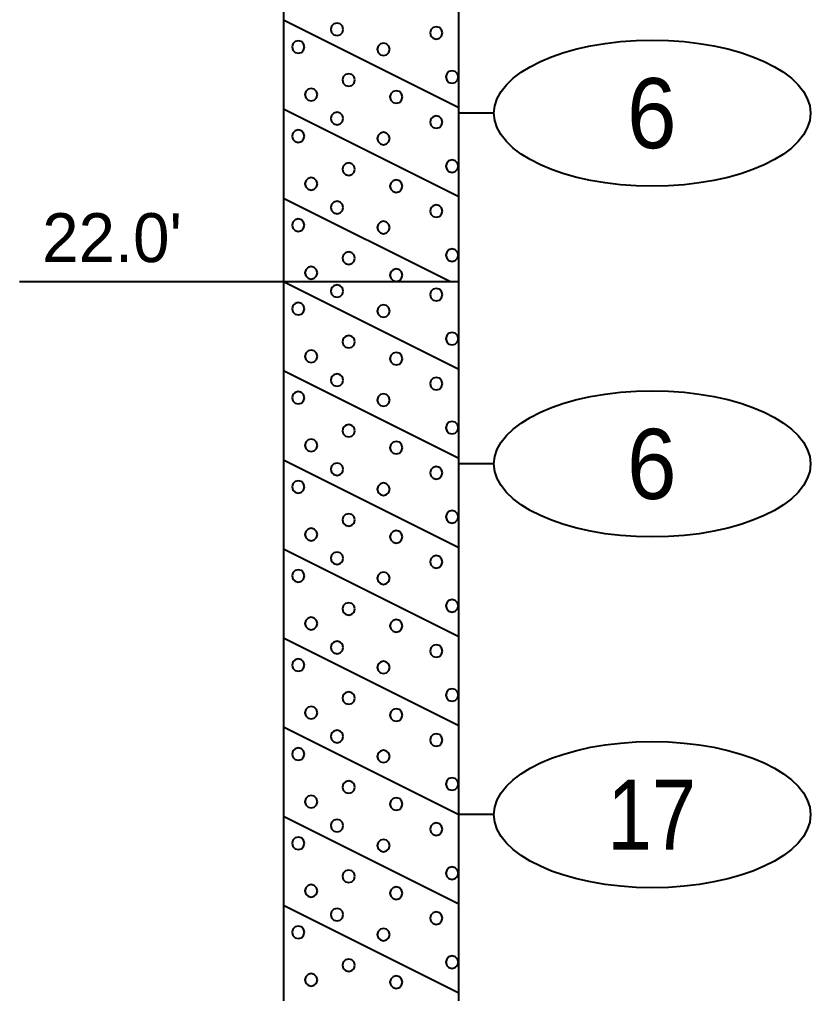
# Model space of a CAD drawing. Extents: x -76 to 974, y -1080 to -735.
# Drawn here: x 63.29 to 74.58, y -798.67 to -784.78 of the extents above; entities that cross this region are included whole.
import ezdxf
from ezdxf.enums import TextEntityAlignment as Align

# ---------------------------------------------------------------- set-up
doc = ezdxf.new("R2010")
doc.units = 0
doc.header["$LTSCALE"] = 0.36
doc.layers.add('27', color=7, linetype='Continuous', lineweight=40)

msp = doc.modelspace()

# ---------------------------------------------------------------- linework, layer by layer
at = {"layer": '27'}
for p, q in [((67.0623, -783.5173), (67.0623, -788.5173)), ((69.5623, -788.5173), (69.5623, -783.5173)), ((67.0623, -784.7873), (69.5623, -786.0373)), ((67.0623, -786.0573), (69.5623, -787.3073)), ((70.0623, -786.1173), (69.5623, -786.1173)), ((67.0623, -787.3273), (69.4423, -788.5173)), ((63.2948, -788.5173), (67.0622, -788.5173)), ((67.0623, -788.5173), (69.5623, -788.5173)), ((67.0623, -788.5173), (69.5623, -789.7673)), ((67.0623, -788.5173), (67.0623, -802.5173)), ((69.5623, -802.5173), (69.5623, -788.5173)), ((67.0623, -789.7873), (69.5623, -791.0373)), ((67.0623, -791.0573), (69.5623, -792.3073)), ((70.0623, -791.1173), (69.5623, -791.1173)), ((67.0623, -792.3273), (69.5623, -793.5773)), ((67.0623, -793.5973), (69.5623, -794.8473)), ((67.0623, -794.8673), (69.5623, -796.1173)), ((67.0623, -796.1373), (69.5623, -797.3873)), ((70.0623, -796.1173), (69.5623, -796.1173)), ((67.0623, -797.4073), (69.5623, -798.6573))]:
    msp.add_line(p, q, dxfattribs=at)
for points in [[(67.9129, -784.9224), (67.9009, -784.878), (67.8684, -784.8454), (67.824, -784.8335), (67.7795, -784.8454), (67.747, -784.878), (67.7351, -784.9224), (67.747, -784.9669), (67.7795, -784.9994), (67.824, -785.0113), (67.8684, -784.9994), (67.9009, -784.9669)], [(69.3278, -784.9733), (69.3159, -784.9288), (69.2833, -784.8963), (69.2389, -784.8844), (69.1944, -784.8963), (69.1619, -784.9288), (69.15, -784.9733), (69.1619, -785.0177), (69.1944, -785.0502), (69.2389, -785.0622), (69.2833, -785.0502), (69.3159, -785.0177)], [(67.3599, -785.1741), (67.3479, -785.1297), (67.3154, -785.0971), (67.271, -785.0852), (67.2265, -785.0971), (67.194, -785.1297), (67.1821, -785.1741), (67.194, -785.2186), (67.2265, -785.2511), (67.271, -785.263), (67.3154, -785.2511), (67.3479, -785.2186)], [(68.5752, -785.2072), (68.5633, -785.1627), (68.5307, -785.1302), (68.4863, -785.1183), (68.4418, -785.1302), (68.4093, -785.1627), (68.3974, -785.2072), (68.4093, -785.2516), (68.4418, -785.2842), (68.4863, -785.2961), (68.5307, -785.2842), (68.5633, -785.2516)], [(68.0794, -785.6445), (68.0675, -785.6), (68.0349, -785.5675), (67.9905, -785.5556), (67.946, -785.5675), (67.9135, -785.6), (67.9016, -785.6445), (67.9135, -785.6889), (67.946, -785.7215), (67.9905, -785.7334), (68.0349, -785.7215), (68.0675, -785.6889)], [(69.5541, -785.6013), (69.5422, -785.5568), (69.5096, -785.5243), (69.4652, -785.5124), (69.4207, -785.5243), (69.3882, -785.5568), (69.3763, -785.6013), (69.3882, -785.6457), (69.4207, -785.6783), (69.4652, -785.6902), (69.5096, -785.6783), (69.5422, -785.6457)], [(67.5442, -785.853), (67.5323, -785.8085), (67.4997, -785.776), (67.4553, -785.7641), (67.4108, -785.776), (67.3783, -785.8085), (67.3664, -785.853), (67.3783, -785.8974), (67.4108, -785.93), (67.4553, -785.9419), (67.4997, -785.93), (67.5323, -785.8974)], [(68.757, -785.886), (68.7451, -785.8416), (68.7125, -785.809), (68.6681, -785.7971), (68.6236, -785.809), (68.5911, -785.8416), (68.5792, -785.886), (68.5911, -785.9305), (68.6236, -785.963), (68.6681, -785.9749), (68.7125, -785.963), (68.7451, -785.9305)], [(67.9129, -786.1936), (67.901, -786.1492), (67.8685, -786.1166), (67.824, -786.1047), (67.7796, -786.1166), (67.747, -786.1492), (67.7351, -786.1936), (67.747, -786.2381), (67.7796, -786.2706), (67.824, -786.2825), (67.8685, -786.2706), (67.901, -786.2381)], [(69.3278, -786.2445), (69.3159, -786.2001), (69.2833, -786.1675), (69.2389, -786.1556), (69.1944, -786.1675), (69.1619, -786.2001), (69.15, -786.2445), (69.1619, -786.289), (69.1944, -786.3215), (69.2389, -786.3334), (69.2833, -786.3215), (69.3159, -786.289)], [(67.3599, -786.4454), (67.3479, -786.4009), (67.3154, -786.3684), (67.271, -786.3565), (67.2265, -786.3684), (67.194, -786.4009), (67.1821, -786.4454), (67.194, -786.4898), (67.2265, -786.5224), (67.271, -786.5343), (67.3154, -786.5224), (67.3479, -786.4898)], [(68.5752, -786.4784), (68.5633, -786.434), (68.5307, -786.4015), (68.4863, -786.3895), (68.4418, -786.4015), (68.4093, -786.434), (68.3974, -786.4784), (68.4093, -786.5229), (68.4418, -786.5554), (68.4863, -786.5673), (68.5307, -786.5554), (68.5633, -786.5229)], [(68.0794, -786.9158), (68.0675, -786.8713), (68.0349, -786.8388), (67.9905, -786.8269), (67.946, -786.8388), (67.9135, -786.8713), (67.9016, -786.9158), (67.9135, -786.9602), (67.946, -786.9928), (67.9905, -787.0047), (68.0349, -786.9928), (68.0675, -786.9602)], [(69.5541, -786.8725), (69.5422, -786.8281), (69.5096, -786.7955), (69.4652, -786.7836), (69.4207, -786.7955), (69.3882, -786.8281), (69.3763, -786.8725), (69.3882, -786.917), (69.4207, -786.9495), (69.4652, -786.9614), (69.5096, -786.9495), (69.5422, -786.917)], [(67.5442, -787.1243), (67.5323, -787.0798), (67.4997, -787.0473), (67.4553, -787.0354), (67.4108, -787.0473), (67.3783, -787.0798), (67.3664, -787.1243), (67.3783, -787.1687), (67.4108, -787.2012), (67.4553, -787.2132), (67.4997, -787.2012), (67.5323, -787.1687)], [(68.757, -787.1573), (68.7451, -787.1129), (68.7125, -787.0803), (68.6681, -787.0684), (68.6236, -787.0803), (68.5911, -787.1129), (68.5792, -787.1573), (68.5911, -787.2018), (68.6236, -787.2343), (68.6681, -787.2462), (68.7125, -787.2343), (68.7451, -787.2018)], [(67.9129, -787.4624), (67.9009, -787.418), (67.8684, -787.3854), (67.824, -787.3735), (67.7795, -787.3854), (67.747, -787.418), (67.7351, -787.4624), (67.747, -787.5069), (67.7795, -787.5394), (67.824, -787.5513), (67.8684, -787.5394), (67.9009, -787.5069)], [(69.3278, -787.5133), (69.3159, -787.4688), (69.2833, -787.4363), (69.2389, -787.4244), (69.1944, -787.4363), (69.1619, -787.4688), (69.15, -787.5133), (69.1619, -787.5577), (69.1944, -787.5902), (69.2389, -787.6022), (69.2833, -787.5902), (69.3159, -787.5577)], [(67.3599, -787.7141), (67.3479, -787.6697), (67.3154, -787.6371), (67.271, -787.6252), (67.2265, -787.6371), (67.194, -787.6697), (67.1821, -787.7141), (67.194, -787.7586), (67.2265, -787.7911), (67.271, -787.803), (67.3154, -787.7911), (67.3479, -787.7586)], [(68.5752, -787.7472), (68.5633, -787.7027), (68.5307, -787.6702), (68.4863, -787.6583), (68.4418, -787.6702), (68.4093, -787.7027), (68.3974, -787.7472), (68.4093, -787.7916), (68.4418, -787.8242), (68.4863, -787.8361), (68.5307, -787.8242), (68.5633, -787.7916)], [(68.0794, -788.1845), (68.0675, -788.14), (68.0349, -788.1075), (67.9905, -788.0956), (67.946, -788.1075), (67.9135, -788.14), (67.9016, -788.1845), (67.9135, -788.2289), (67.946, -788.2615), (67.9905, -788.2734), (68.0349, -788.2615), (68.0675, -788.2289)], [(69.5541, -788.1413), (69.5422, -788.0968), (69.5096, -788.0643), (69.4652, -788.0524), (69.4207, -788.0643), (69.3882, -788.0968), (69.3763, -788.1413), (69.3882, -788.1857), (69.4207, -788.2183), (69.4652, -788.2302), (69.5096, -788.2183), (69.5422, -788.1857)], [(67.5442, -788.393), (67.5323, -788.3485), (67.4997, -788.316), (67.4553, -788.3041), (67.4108, -788.316), (67.3783, -788.3485), (67.3664, -788.393), (67.3783, -788.4374), (67.4108, -788.47), (67.4553, -788.4819), (67.4997, -788.47), (67.5323, -788.4374)], [(68.757, -788.426), (68.7451, -788.3816), (68.7125, -788.349), (68.6681, -788.3371), (68.6236, -788.349), (68.5911, -788.3816), (68.5792, -788.426), (68.5911, -788.4705), (68.6236, -788.503), (68.6681, -788.5149), (68.7125, -788.503), (68.7451, -788.4705)], [(67.9129, -788.6536), (67.901, -788.6092), (67.8685, -788.5766), (67.824, -788.5647), (67.7796, -788.5766), (67.747, -788.6092), (67.7351, -788.6536), (67.747, -788.6981), (67.7796, -788.7306), (67.824, -788.7425), (67.8685, -788.7306), (67.901, -788.6981)], [(69.3278, -788.7045), (69.3159, -788.6601), (69.2833, -788.6275), (69.2389, -788.6156), (69.1944, -788.6275), (69.1619, -788.6601), (69.15, -788.7045), (69.1619, -788.749), (69.1944, -788.7815), (69.2389, -788.7934), (69.2833, -788.7815), (69.3159, -788.749)], [(67.3599, -788.9054), (67.3479, -788.8609), (67.3154, -788.8284), (67.271, -788.8165), (67.2265, -788.8284), (67.194, -788.8609), (67.1821, -788.9054), (67.194, -788.9498), (67.2265, -788.9824), (67.271, -788.9943), (67.3154, -788.9824), (67.3479, -788.9498)], [(68.5752, -788.9384), (68.5633, -788.894), (68.5307, -788.8615), (68.4863, -788.8495), (68.4418, -788.8615), (68.4093, -788.894), (68.3974, -788.9384), (68.4093, -788.9829), (68.4418, -789.0154), (68.4863, -789.0273), (68.5307, -789.0154), (68.5633, -788.9829)], [(69.5541, -789.3325), (69.5422, -789.2881), (69.5096, -789.2555), (69.4652, -789.2436), (69.4207, -789.2555), (69.3882, -789.2881), (69.3763, -789.3325), (69.3882, -789.377), (69.4207, -789.4095), (69.4652, -789.4214), (69.5096, -789.4095), (69.5422, -789.377)], [(68.0794, -789.3758), (68.0675, -789.3313), (68.0349, -789.2988), (67.9905, -789.2869), (67.946, -789.2988), (67.9135, -789.3313), (67.9016, -789.3758), (67.9135, -789.4202), (67.946, -789.4528), (67.9905, -789.4647), (68.0349, -789.4528), (68.0675, -789.4202)], [(67.5442, -789.5843), (67.5323, -789.5398), (67.4997, -789.5073), (67.4553, -789.4954), (67.4108, -789.5073), (67.3783, -789.5398), (67.3664, -789.5843), (67.3783, -789.6287), (67.4108, -789.6612), (67.4553, -789.6732), (67.4997, -789.6612), (67.5323, -789.6287)], [(68.757, -789.6173), (68.7451, -789.5729), (68.7125, -789.5403), (68.6681, -789.5284), (68.6236, -789.5403), (68.5911, -789.5729), (68.5792, -789.6173), (68.5911, -789.6618), (68.6236, -789.6943), (68.6681, -789.7062), (68.7125, -789.6943), (68.7451, -789.6618)], [(67.9129, -789.9224), (67.9009, -789.878), (67.8684, -789.8454), (67.824, -789.8335), (67.7795, -789.8454), (67.747, -789.878), (67.7351, -789.9224), (67.747, -789.9669), (67.7795, -789.9994), (67.824, -790.0113), (67.8684, -789.9994), (67.9009, -789.9669)], [(69.3278, -789.9733), (69.3159, -789.9288), (69.2833, -789.8963), (69.2389, -789.8844), (69.1944, -789.8963), (69.1619, -789.9288), (69.15, -789.9733), (69.1619, -790.0177), (69.1944, -790.0502), (69.2389, -790.0622), (69.2833, -790.0502), (69.3159, -790.0177)], [(67.3599, -790.1741), (67.3479, -790.1297), (67.3154, -790.0971), (67.271, -790.0852), (67.2265, -790.0971), (67.194, -790.1297), (67.1821, -790.1741), (67.194, -790.2186), (67.2265, -790.2511), (67.271, -790.263), (67.3154, -790.2511), (67.3479, -790.2186)], [(68.5752, -790.2072), (68.5633, -790.1627), (68.5307, -790.1302), (68.4863, -790.1183), (68.4418, -790.1302), (68.4093, -790.1627), (68.3974, -790.2072), (68.4093, -790.2516), (68.4418, -790.2842), (68.4863, -790.2961), (68.5307, -790.2842), (68.5633, -790.2516)], [(68.0794, -790.6445), (68.0675, -790.6), (68.0349, -790.5675), (67.9905, -790.5556), (67.946, -790.5675), (67.9135, -790.6), (67.9016, -790.6445), (67.9135, -790.6889), (67.946, -790.7215), (67.9905, -790.7334), (68.0349, -790.7215), (68.0675, -790.6889)], [(69.5541, -790.6013), (69.5422, -790.5568), (69.5096, -790.5243), (69.4652, -790.5124), (69.4207, -790.5243), (69.3882, -790.5568), (69.3763, -790.6013), (69.3882, -790.6457), (69.4207, -790.6783), (69.4652, -790.6902), (69.5096, -790.6783), (69.5422, -790.6457)], [(67.5442, -790.853), (67.5323, -790.8085), (67.4997, -790.776), (67.4553, -790.7641), (67.4108, -790.776), (67.3783, -790.8085), (67.3664, -790.853), (67.3783, -790.8974), (67.4108, -790.93), (67.4553, -790.9419), (67.4997, -790.93), (67.5323, -790.8974)], [(68.757, -790.886), (68.7451, -790.8416), (68.7125, -790.809), (68.6681, -790.7971), (68.6236, -790.809), (68.5911, -790.8416), (68.5792, -790.886), (68.5911, -790.9305), (68.6236, -790.963), (68.6681, -790.9749), (68.7125, -790.963), (68.7451, -790.9305)], [(67.9129, -791.1936), (67.901, -791.1492), (67.8685, -791.1166), (67.824, -791.1047), (67.7796, -791.1166), (67.747, -791.1492), (67.7351, -791.1936), (67.747, -791.2381), (67.7796, -791.2706), (67.824, -791.2825), (67.8685, -791.2706), (67.901, -791.2381)], [(69.3278, -791.2445), (69.3159, -791.2001), (69.2833, -791.1675), (69.2389, -791.1556), (69.1944, -791.1675), (69.1619, -791.2001), (69.15, -791.2445), (69.1619, -791.289), (69.1944, -791.3215), (69.2389, -791.3334), (69.2833, -791.3215), (69.3159, -791.289)], [(67.3599, -791.4454), (67.3479, -791.4009), (67.3154, -791.3684), (67.271, -791.3565), (67.2265, -791.3684), (67.194, -791.4009), (67.1821, -791.4454), (67.194, -791.4898), (67.2265, -791.5224), (67.271, -791.5343), (67.3154, -791.5224), (67.3479, -791.4898)], [(68.5752, -791.4784), (68.5633, -791.434), (68.5307, -791.4015), (68.4863, -791.3895), (68.4418, -791.4015), (68.4093, -791.434), (68.3974, -791.4784), (68.4093, -791.5229), (68.4418, -791.5554), (68.4863, -791.5673), (68.5307, -791.5554), (68.5633, -791.5229)], [(68.0794, -791.9158), (68.0675, -791.8713), (68.0349, -791.8388), (67.9905, -791.8269), (67.946, -791.8388), (67.9135, -791.8713), (67.9016, -791.9158), (67.9135, -791.9602), (67.946, -791.9928), (67.9905, -792.0047), (68.0349, -791.9928), (68.0675, -791.9602)], [(69.5541, -791.8725), (69.5422, -791.8281), (69.5096, -791.7955), (69.4652, -791.7836), (69.4207, -791.7955), (69.3882, -791.8281), (69.3763, -791.8725), (69.3882, -791.917), (69.4207, -791.9495), (69.4652, -791.9614), (69.5096, -791.9495), (69.5422, -791.917)], [(67.5442, -792.1243), (67.5323, -792.0798), (67.4997, -792.0473), (67.4553, -792.0354), (67.4108, -792.0473), (67.3783, -792.0798), (67.3664, -792.1243), (67.3783, -792.1687), (67.4108, -792.2012), (67.4553, -792.2132), (67.4997, -792.2012), (67.5323, -792.1687)], [(68.757, -792.1573), (68.7451, -792.1129), (68.7125, -792.0803), (68.6681, -792.0684), (68.6236, -792.0803), (68.5911, -792.1129), (68.5792, -792.1573), (68.5911, -792.2018), (68.6236, -792.2343), (68.6681, -792.2462), (68.7125, -792.2343), (68.7451, -792.2018)], [(67.9129, -792.4624), (67.9009, -792.418), (67.8684, -792.3854), (67.824, -792.3735), (67.7795, -792.3854), (67.747, -792.418), (67.7351, -792.4624), (67.747, -792.5069), (67.7795, -792.5394), (67.824, -792.5513), (67.8684, -792.5394), (67.9009, -792.5069)], [(69.3278, -792.5133), (69.3159, -792.4688), (69.2833, -792.4363), (69.2389, -792.4244), (69.1944, -792.4363), (69.1619, -792.4688), (69.15, -792.5133), (69.1619, -792.5577), (69.1944, -792.5902), (69.2389, -792.6022), (69.2833, -792.5902), (69.3159, -792.5577)], [(67.3599, -792.7141), (67.3479, -792.6697), (67.3154, -792.6371), (67.271, -792.6252), (67.2265, -792.6371), (67.194, -792.6697), (67.1821, -792.7141), (67.194, -792.7586), (67.2265, -792.7911), (67.271, -792.803), (67.3154, -792.7911), (67.3479, -792.7586)], [(68.5752, -792.7472), (68.5633, -792.7027), (68.5307, -792.6702), (68.4863, -792.6583), (68.4418, -792.6702), (68.4093, -792.7027), (68.3974, -792.7472), (68.4093, -792.7916), (68.4418, -792.8242), (68.4863, -792.8361), (68.5307, -792.8242), (68.5633, -792.7916)], [(68.0794, -793.1845), (68.0675, -793.14), (68.0349, -793.1075), (67.9905, -793.0956), (67.946, -793.1075), (67.9135, -793.14), (67.9016, -793.1845), (67.9135, -793.2289), (67.946, -793.2615), (67.9905, -793.2734), (68.0349, -793.2615), (68.0675, -793.2289)], [(69.5541, -793.1413), (69.5422, -793.0968), (69.5096, -793.0643), (69.4652, -793.0524), (69.4207, -793.0643), (69.3882, -793.0968), (69.3763, -793.1413), (69.3882, -793.1857), (69.4207, -793.2183), (69.4652, -793.2302), (69.5096, -793.2183), (69.5422, -793.1857)], [(67.5442, -793.393), (67.5323, -793.3485), (67.4997, -793.316), (67.4553, -793.3041), (67.4108, -793.316), (67.3783, -793.3485), (67.3664, -793.393), (67.3783, -793.4374), (67.4108, -793.47), (67.4553, -793.4819), (67.4997, -793.47), (67.5323, -793.4374)], [(68.757, -793.426), (68.7451, -793.3816), (68.7125, -793.349), (68.6681, -793.3371), (68.6236, -793.349), (68.5911, -793.3816), (68.5792, -793.426), (68.5911, -793.4705), (68.6236, -793.503), (68.6681, -793.5149), (68.7125, -793.503), (68.7451, -793.4705)], [(67.9129, -793.7336), (67.901, -793.6892), (67.8685, -793.6566), (67.824, -793.6447), (67.7796, -793.6566), (67.747, -793.6892), (67.7351, -793.7336), (67.747, -793.7781), (67.7796, -793.8106), (67.824, -793.8225), (67.8685, -793.8106), (67.901, -793.7781)], [(69.3278, -793.7845), (69.3159, -793.7401), (69.2833, -793.7075), (69.2389, -793.6956), (69.1944, -793.7075), (69.1619, -793.7401), (69.15, -793.7845), (69.1619, -793.829), (69.1944, -793.8615), (69.2389, -793.8734), (69.2833, -793.8615), (69.3159, -793.829)], [(67.3599, -793.9854), (67.3479, -793.9409), (67.3154, -793.9084), (67.271, -793.8965), (67.2265, -793.9084), (67.194, -793.9409), (67.1821, -793.9854), (67.194, -794.0298), (67.2265, -794.0624), (67.271, -794.0743), (67.3154, -794.0624), (67.3479, -794.0298)], [(68.5752, -794.0184), (68.5633, -793.974), (68.5307, -793.9415), (68.4863, -793.9295), (68.4418, -793.9415), (68.4093, -793.974), (68.3974, -794.0184), (68.4093, -794.0629), (68.4418, -794.0954), (68.4863, -794.1073), (68.5307, -794.0954), (68.5633, -794.0629)], [(68.0794, -794.4558), (68.0675, -794.4113), (68.0349, -794.3788), (67.9905, -794.3669), (67.946, -794.3788), (67.9135, -794.4113), (67.9016, -794.4558), (67.9135, -794.5002), (67.946, -794.5328), (67.9905, -794.5447), (68.0349, -794.5328), (68.0675, -794.5002)], [(69.5541, -794.4125), (69.5422, -794.3681), (69.5096, -794.3355), (69.4652, -794.3236), (69.4207, -794.3355), (69.3882, -794.3681), (69.3763, -794.4125), (69.3882, -794.457), (69.4207, -794.4895), (69.4652, -794.5014), (69.5096, -794.4895), (69.5422, -794.457)], [(67.5442, -794.6643), (67.5323, -794.6198), (67.4997, -794.5873), (67.4553, -794.5754), (67.4108, -794.5873), (67.3783, -794.6198), (67.3664, -794.6643), (67.3783, -794.7087), (67.4108, -794.7412), (67.4553, -794.7532), (67.4997, -794.7412), (67.5323, -794.7087)], [(68.757, -794.6973), (68.7451, -794.6529), (68.7125, -794.6203), (68.6681, -794.6084), (68.6236, -794.6203), (68.5911, -794.6529), (68.5792, -794.6973), (68.5911, -794.7418), (68.6236, -794.7743), (68.6681, -794.7862), (68.7125, -794.7743), (68.7451, -794.7418)], [(67.9129, -795.0024), (67.9009, -794.958), (67.8684, -794.9254), (67.824, -794.9135), (67.7795, -794.9254), (67.747, -794.958), (67.7351, -795.0024), (67.747, -795.0469), (67.7795, -795.0794), (67.824, -795.0913), (67.8684, -795.0794), (67.9009, -795.0469)], [(69.3278, -795.0533), (69.3159, -795.0088), (69.2833, -794.9763), (69.2389, -794.9644), (69.1944, -794.9763), (69.1619, -795.0088), (69.15, -795.0533), (69.1619, -795.0977), (69.1944, -795.1302), (69.2389, -795.1422), (69.2833, -795.1302), (69.3159, -795.0977)], [(67.3599, -795.2541), (67.3479, -795.2097), (67.3154, -795.1771), (67.271, -795.1652), (67.2265, -795.1771), (67.194, -795.2097), (67.1821, -795.2541), (67.194, -795.2986), (67.2265, -795.3311), (67.271, -795.343), (67.3154, -795.3311), (67.3479, -795.2986)], [(68.5752, -795.2872), (68.5633, -795.2427), (68.5307, -795.2102), (68.4863, -795.1983), (68.4418, -795.2102), (68.4093, -795.2427), (68.3974, -795.2872), (68.4093, -795.3316), (68.4418, -795.3642), (68.4863, -795.3761), (68.5307, -795.3642), (68.5633, -795.3316)], [(68.0794, -795.7245), (68.0675, -795.68), (68.0349, -795.6475), (67.9905, -795.6356), (67.946, -795.6475), (67.9135, -795.68), (67.9016, -795.7245), (67.9135, -795.7689), (67.946, -795.8015), (67.9905, -795.8134), (68.0349, -795.8015), (68.0675, -795.7689)], [(69.5541, -795.6813), (69.5422, -795.6368), (69.5096, -795.6043), (69.4652, -795.5924), (69.4207, -795.6043), (69.3882, -795.6368), (69.3763, -795.6813), (69.3882, -795.7257), (69.4207, -795.7583), (69.4652, -795.7702), (69.5096, -795.7583), (69.5422, -795.7257)], [(67.5442, -795.933), (67.5323, -795.8885), (67.4997, -795.856), (67.4553, -795.8441), (67.4108, -795.856), (67.3783, -795.8885), (67.3664, -795.933), (67.3783, -795.9774), (67.4108, -796.01), (67.4553, -796.0219), (67.4997, -796.01), (67.5323, -795.9774)], [(68.757, -795.966), (68.7451, -795.9216), (68.7125, -795.889), (68.6681, -795.8771), (68.6236, -795.889), (68.5911, -795.9216), (68.5792, -795.966), (68.5911, -796.0105), (68.6236, -796.043), (68.6681, -796.0549), (68.7125, -796.043), (68.7451, -796.0105)], [(67.9129, -796.2736), (67.901, -796.2292), (67.8685, -796.1966), (67.824, -796.1847), (67.7796, -796.1966), (67.747, -796.2292), (67.7351, -796.2736), (67.747, -796.3181), (67.7796, -796.3506), (67.824, -796.3625), (67.8685, -796.3506), (67.901, -796.3181)], [(69.3278, -796.3245), (69.3159, -796.2801), (69.2833, -796.2475), (69.2389, -796.2356), (69.1944, -796.2475), (69.1619, -796.2801), (69.15, -796.3245), (69.1619, -796.369), (69.1944, -796.4015), (69.2389, -796.4134), (69.2833, -796.4015), (69.3159, -796.369)], [(67.3599, -796.5254), (67.3479, -796.4809), (67.3154, -796.4484), (67.271, -796.4365), (67.2265, -796.4484), (67.194, -796.4809), (67.1821, -796.5254), (67.194, -796.5698), (67.2265, -796.6024), (67.271, -796.6143), (67.3154, -796.6024), (67.3479, -796.5698)], [(68.5752, -796.5584), (68.5633, -796.514), (68.5307, -796.4815), (68.4863, -796.4695), (68.4418, -796.4815), (68.4093, -796.514), (68.3974, -796.5584), (68.4093, -796.6029), (68.4418, -796.6354), (68.4863, -796.6473), (68.5307, -796.6354), (68.5633, -796.6029)], [(69.5541, -796.9525), (69.5422, -796.9081), (69.5096, -796.8755), (69.4652, -796.8636), (69.4207, -796.8755), (69.3882, -796.9081), (69.3763, -796.9525), (69.3882, -796.997), (69.4207, -797.0295), (69.4652, -797.0414), (69.5096, -797.0295), (69.5422, -796.997)], [(68.0794, -796.9958), (68.0675, -796.9513), (68.0349, -796.9188), (67.9905, -796.9069), (67.946, -796.9188), (67.9135, -796.9513), (67.9016, -796.9958), (67.9135, -797.0402), (67.946, -797.0728), (67.9905, -797.0847), (68.0349, -797.0728), (68.0675, -797.0402)], [(67.5442, -797.2043), (67.5323, -797.1598), (67.4997, -797.1273), (67.4553, -797.1154), (67.4108, -797.1273), (67.3783, -797.1598), (67.3664, -797.2043), (67.3783, -797.2487), (67.4108, -797.2812), (67.4553, -797.2932), (67.4997, -797.2812), (67.5323, -797.2487)], [(68.757, -797.2373), (68.7451, -797.1929), (68.7125, -797.1603), (68.6681, -797.1484), (68.6236, -797.1603), (68.5911, -797.1929), (68.5792, -797.2373), (68.5911, -797.2818), (68.6236, -797.3143), (68.6681, -797.3262), (68.7125, -797.3143), (68.7451, -797.2818)], [(67.9129, -797.5424), (67.9009, -797.498), (67.8684, -797.4654), (67.824, -797.4535), (67.7795, -797.4654), (67.747, -797.498), (67.7351, -797.5424), (67.747, -797.5869), (67.7795, -797.6194), (67.824, -797.6313), (67.8684, -797.6194), (67.9009, -797.5869)], [(69.3278, -797.5933), (69.3159, -797.5488), (69.2833, -797.5163), (69.2389, -797.5044), (69.1944, -797.5163), (69.1619, -797.5488), (69.15, -797.5933), (69.1619, -797.6377), (69.1944, -797.6702), (69.2389, -797.6822), (69.2833, -797.6702), (69.3159, -797.6377)], [(67.3599, -797.7941), (67.3479, -797.7497), (67.3154, -797.7171), (67.271, -797.7052), (67.2265, -797.7171), (67.194, -797.7497), (67.1821, -797.7941), (67.194, -797.8386), (67.2265, -797.8711), (67.271, -797.883), (67.3154, -797.8711), (67.3479, -797.8386)], [(68.5752, -797.8272), (68.5633, -797.7827), (68.5307, -797.7502), (68.4863, -797.7383), (68.4418, -797.7502), (68.4093, -797.7827), (68.3974, -797.8272), (68.4093, -797.8716), (68.4418, -797.9042), (68.4863, -797.9161), (68.5307, -797.9042), (68.5633, -797.8716)], [(69.5541, -798.2213), (69.5422, -798.1768), (69.5096, -798.1443), (69.4652, -798.1324), (69.4207, -798.1443), (69.3882, -798.1768), (69.3763, -798.2213), (69.3882, -798.2657), (69.4207, -798.2983), (69.4652, -798.3102), (69.5096, -798.2983), (69.5422, -798.2657)], [(68.0794, -798.2645), (68.0675, -798.22), (68.0349, -798.1875), (67.9905, -798.1756), (67.946, -798.1875), (67.9135, -798.22), (67.9016, -798.2645), (67.9135, -798.3089), (67.946, -798.3415), (67.9905, -798.3534), (68.0349, -798.3415), (68.0675, -798.3089)], [(67.5442, -798.473), (67.5323, -798.4285), (67.4997, -798.396), (67.4553, -798.3841), (67.4108, -798.396), (67.3783, -798.4285), (67.3664, -798.473), (67.3783, -798.5174), (67.4108, -798.55), (67.4553, -798.5619), (67.4997, -798.55), (67.5323, -798.5174)], [(68.757, -798.506), (68.7451, -798.4616), (68.7125, -798.429), (68.6681, -798.4171), (68.6236, -798.429), (68.5911, -798.4616), (68.5792, -798.506), (68.5911, -798.5505), (68.6236, -798.583), (68.6681, -798.5949), (68.7125, -798.583), (68.7451, -798.5505)]]:
    msp.add_lwpolyline(points, close=True, dxfattribs=at)
for centre in [(72.3197, -786.1173), (72.3197, -791.1173), (72.3197, -796.1173)]:
    msp.add_ellipse(centre, major_axis=(2.2574, 0), ratio=0.461538, dxfattribs=at)

# ---------------------------------------------------------------- texts
for s, width, p in [('6', 0.95, (72.3127, -786.6172)), ('6', 0.95, (72.3127, -791.6172)), ('17', 0.85, (72.3125, -796.6172))]:
    msp.add_text(s, height=1, dxfattribs=dict(at, width=width)).set_placement(p, align=Align.CENTER)
msp.add_text("22.0'", height=0.6976, dxfattribs=at).set_placement((63.6189, -788.2409))

doc.saveas('drawing.dxf')
